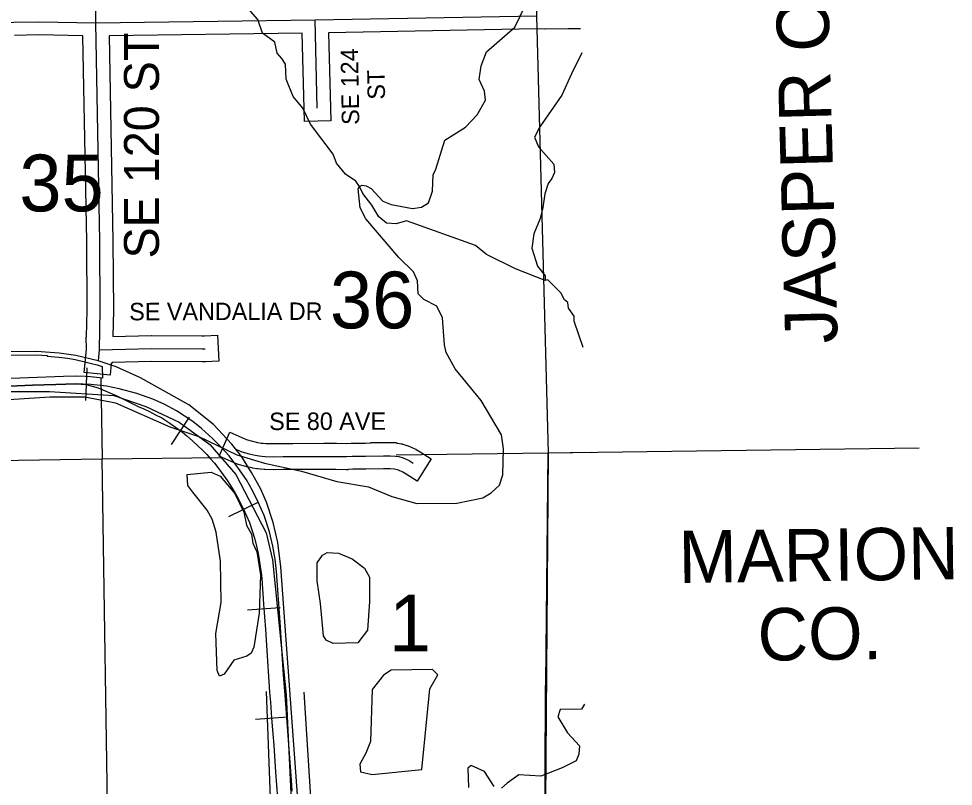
# Model space of a CAD drawing. Extents: x -1403959 to 81668, y -1400582 to 11018.
# Drawn here: x 8534.7 to 8741.9, y 7638.2 to 7808.3 of the extents above; entities that cross this region are included whole.
import ezdxf

# ---------------------------------------------------------------- set-up
doc = ezdxf.new("R2010")
doc.units = 0
for name, color, linetype in [('tdCiCoBndryTxt', 7, 'Continuous'), ('tdCiMapFrame', 7, 'Continuous'), ('tdCiRRCL', 7, 'Continuous'), ('tdCiSectLine', 7, 'Continuous'), ('tdCoCityStreetMajor', 7, 'Continuous'), ('tdCoCityStreetMinor', 7, 'Continuous'), ('tdCoClipBndry', 7, 'Continuous'), ('tdCoSecRdNmbr', 7, 'Continuous'), ('tdCoSecRteBand', 7, 'Continuous'), ('tdCoSecRteCL', 7, 'Continuous'), ('tdCoSectLinePart', 7, 'Continuous'), ('tdCoSectNmbr', 7, 'Continuous'), ('tdCoSurfBitum', 7, 'Continuous')]:
    doc.layers.add(name, color=color, linetype=linetype)

msp = doc.modelspace()

# ---------------------------------------------------------------- linework, layer by layer
at = {"layer": 'tdCiCoBndryTxt'}
for points in [[(8600.42, 7808.05), (8649.5, 7808.95)], [(8503.36, 7806.45), (8510, 7806.49), (8525.27, 7806.88), (8533.65, 7807.52), (8539.22, 7807.61), (8551.83, 7807.37)], [(8551.83, 7807.37), (8600.42, 7808.05)], [(8552.4, 7732.48), (8552.65, 7734.94), (8552.82, 7743.71), (8552.74, 7759.02), (8551.83, 7807.37)], [(8552.65, 7734.94), (8564.16, 7735.23), (8575.4, 7735.13), (8576.03, 7735.16)]]:
    msp.add_lwpolyline(points, dxfattribs=at)
at = {"layer": 'tdCiMapFrame'}
for points in [[(8551.83, 7807.37), (8551.74, 7817.59), (8551.64, 7831.12), (8551.54, 7855.62)], [(8600.91, 7788.48), (8600.42, 7808.05)], [(8582.99, 7712.85), (8584.18, 7712.32), (8585.85, 7711.86), (8587.11, 7711.58), (8588.06, 7711.4), (8588.6, 7711.34), (8589.38, 7711.28), (8591.16, 7711.24), (8593.37, 7711.28), (8595.52, 7711.29), (8602.37, 7711.32), (8605.08, 7711.32), (8607.49, 7711.26), (8608.64, 7711.35), (8611.63, 7711.37), (8615.56, 7711.45)], [(8615.63, 7711.45), (8617.1, 7711.42), (8618.27, 7711.39), (8618.99, 7711.26), (8619.93, 7710.97), (8621.26, 7710.4), (8622.14, 7709.84)]]:
    msp.add_lwpolyline(points, dxfattribs=at)
at = {"layer": 'tdCiRRCL'}
msp.add_lwpolyline([(8529.14, 7733.73), (8538.68, 7733.8), (8541.05, 7733.68), (8541.05, 7733.5), (8543.67, 7733.29), (8545.57, 7733.09), (8547.23, 7732.78), (8549.39, 7732.28), (8550.87, 7731.92), (8552.14, 7731.6), (8553.26, 7731.23), (8553.3, 7728.67), (8550.69, 7728.95), (8549.53, 7729.03), (8547.45, 7729.06), (8544.7, 7729.01), (8529.11, 7728.4)], dxfattribs=at)
at = {"layer": 'tdCiSectLine'}
for points in [[(8659.21, 7806.09), (8656.55, 7806.04), (8656.5, 7806.04), (8651.4, 7806.01), (8651.39, 7806.01), (8651.33, 7806.02), (8649.49, 7806.05), (8603.4, 7805.2), (8603.81, 7788.55), (8603.89, 7785.65), (8598.08, 7785.51), (8598.01, 7788.41), (8597.59, 7805.1), (8597.58, 7805.1), (8597.58, 7805.11), (8554.79, 7804.51), (8555.64, 7759.07), (8555.64, 7759.03), (8555.72, 7743.73), (8555.72, 7743.71), (8555.72, 7743.65), (8555.61, 7737.91), (8564.09, 7738.13), (8564.16, 7738.13), (8564.18, 7738.13), (8575.35, 7738.03), (8575.9, 7738.06), (8578.8, 7738.18), (8579.06, 7732.39), (8576.16, 7732.26), (8575.53, 7732.23), (8575.4, 7732.23), (8575.38, 7732.23), (8564.18, 7732.33), (8555.49, 7732.11), (8555.49, 7731.98), (8555.27, 7731.98), (8555, 7729.3), (8549.22, 7729.88), (8549.51, 7732.77), (8549.74, 7735.04), (8549.67, 7737.76), (8549.8, 7737.77), (8549.92, 7743.73), (8549.83, 7758.98), (8548.99, 7804.43), (8548.97, 7804.43), (8548.97, 7804.44), (8548.96, 7804.44), (8548.96, 7804.52), (8539.21, 7804.71), (8533.79, 7804.62)], [(8591.16, 7708.34), (8591.11, 7708.34), (8589.33, 7708.37), (8589.19, 7708.38), (8589.14, 7708.38), (8588.36, 7708.45), (8588.26, 7708.46), (8587.72, 7708.52), (8587.68, 7708.53), (8587.54, 7708.55), (8586.58, 7708.72), (8586.54, 7708.73), (8586.46, 7708.75), (8585.2, 7709.03), (8585.1, 7709.06), (8585.08, 7709.07), (8583.41, 7709.53), (8583.25, 7709.58), (8583.07, 7709.64), (8583.01, 7709.67), (8581.82, 7710.19), (8579.16, 7711.36), (8581.5, 7716.67), (8584.16, 7715.51), (8585.16, 7715.07), (8586.56, 7714.68), (8587.69, 7714.42), (8588.49, 7714.27), (8588.89, 7714.23), (8589.52, 7714.18), (8591.17, 7714.15), (8593.33, 7714.18), (8593.35, 7714.18), (8595.5, 7714.19), (8595.5, 7714.19), (8602.36, 7714.22), (8602.37, 7714.22), (8605.08, 7714.22), (8605.15, 7714.22), (8607.41, 7714.16), (8608.4, 7714.25), (8608.45, 7714.25), (8608.62, 7714.26), (8611.59, 7714.27), (8612.79, 7714.3), (8612.8, 7714.41), (8615.64, 7714.35), (8618.4, 7714.41), (8618.4, 7714.29), (8618.46, 7714.28), (8618.65, 7714.26), (8618.78, 7714.24), (8619.5, 7714.12), (8619.56, 7714.11), (8619.74, 7714.06), (8619.84, 7714.03), (8620.78, 7713.75), (8620.86, 7713.72), (8621.04, 7713.65), (8621.07, 7713.64), (8622.41, 7713.07), (8622.55, 7713), (8622.72, 7712.91), (8622.82, 7712.85), (8623.7, 7712.29), (8626.14, 7710.73), (8623.03, 7705.84), (8620.58, 7707.4), (8619.9, 7707.83), (8618.93, 7708.24), (8618.31, 7708.43), (8617.98, 7708.49), (8617.03, 7708.52), (8615.63, 7708.55), (8615.61, 7708.55), (8611.68, 7708.47), (8611.64, 7708.47), (8608.77, 7708.45), (8607.73, 7708.37), (8607.68, 7708.36), (8607.49, 7708.36), (8607.42, 7708.36), (8605.04, 7708.42), (8602.38, 7708.42), (8595.54, 7708.39), (8593.4, 7708.37), (8591.2, 7708.34), (8591.16, 7708.34)]]:
    msp.add_lwpolyline(points, dxfattribs=at)
at = {"layer": 'tdCoCityStreetMajor'}
for points in [[(8649.54, 7806.05), (8652.07, 7712.07)], [(8552.98, 7728.71), (8553.25, 7710.73)], [(8618.42, 7711.62), (8652.07, 7712.07)], [(8651.31, 7620.07), (8651.5, 7660.21), (8651.55, 7660.99), (8652.07, 7712.07)], [(8652.07, 7712.07), (8661.73, 7712.21)], [(8483.7, 7709.67), (8553.25, 7710.73)], [(8553.25, 7710.73), (8579.76, 7711.09)], [(8554.68, 7619.64), (8553.25, 7710.73)]]:
    msp.add_lwpolyline(points, dxfattribs=at)
at = {"layer": 'tdCoCityStreetMinor'}
for points in [[(8649.54, 7806.05), (8652.07, 7712.07)], [(8651.29, 7605.84), (8651.32, 7620.07), (8651.5, 7660.21), (8651.55, 7660.99), (8652.07, 7712.07)], [(8652.07, 7712.07), (8734.27, 7713.22)]]:
    msp.add_lwpolyline(points, dxfattribs=at)
at = {"layer": 'tdCoClipBndry'}
msp.add_lwpolyline([(8548.71, 8526.5), (8548.84, 8430.55), (8548.71, 8333.06), (8552.64, 8333.1), (8648.81, 8334.82), (8647.89, 8198.29), (8648, 8101.62), (8647.95, 8079.74), (8647.78, 8004.37), (8647.73, 7906.73), (8648.44, 7860.72), (8649.46, 7808.96), (8649.54, 7806.05), (8652.07, 7712.07), (8651.28, 7605.87)], dxfattribs=at)
at = {"layer": 'tdCoSecRteBand'}
for p, q in [((8549.62, 7723.66), (8549.9, 7730.91)), ((8568.62, 7713.96), (8572.62, 7720.01)), ((8581.28, 7697.97), (8587.79, 7701.18)), ((8585.45, 7677.3), (8592.68, 7677.8)), ((8587.19, 7653.04), (8594.42, 7653.6))]:
    msp.add_line(p, q, dxfattribs=at)
for points in [[(8464.6, 7723.85), (8524.32, 7725.71), (8541.58, 7725.67)], [(8595.34, 7637.1), (8595.18, 7639.56), (8594.69, 7646.44), (8594.32, 7651.44), (8593.79, 7658.4), (8593.42, 7662.9), (8592.66, 7674.56), (8591.88, 7685.82), (8591.55, 7688.51), (8591.05, 7691.4), (8590.3, 7694.57), (8589.16, 7698.22), (8587.8, 7701.18), (8586.54, 7703.74), (8585.19, 7706.11), (8583.28, 7708.85), (8581.37, 7711.41), (8579.71, 7713.3), (8577.71, 7715.26), (8575.26, 7717.5), (8573.3, 7719.04), (8569.69, 7721.43), (8566.98, 7722.85), (8564.48, 7723.98), (8560.89, 7725.24), (8557.03, 7726.3), (8554.17, 7726.86), (8550.73, 7727.25), (8547.39, 7727.37), (8542.97, 7727.21), (8537.78, 7727.09), (8524.17, 7726.48)], [(8524.17, 7726.48), (8537.78, 7727.09), (8542.97, 7727.21), (8547.39, 7727.37), (8549.72, 7727.27), (8552.36, 7726.48), (8556.46, 7724.75), (8561.22, 7722.39), (8562.47, 7721.82), (8563.72, 7721.26), (8565.08, 7720.54), (8566.43, 7719.83), (8568.23, 7718.64), (8570.04, 7717.44), (8571.02, 7716.67), (8572, 7715.9), (8573.23, 7714.78), (8574.45, 7713.66), (8575.45, 7712.68), (8576.45, 7711.7), (8577.28, 7710.75), (8578.12, 7709.81), (8579.07, 7708.53), (8580.03, 7707.25), (8580.98, 7705.88), (8581.93, 7704.51), (8582.61, 7703.32), (8583.29, 7702.14), (8583.92, 7700.86), (8584.55, 7699.58), (8585.22, 7698.1), (8585.9, 7696.62), (8586.47, 7694.79), (8587.05, 7692.97), (8587.42, 7691.38), (8587.79, 7689.8), (8588.04, 7688.36), (8588.29, 7686.91), (8588.46, 7685.57), (8588.62, 7684.22), (8589.01, 7678.59), (8589.4, 7672.96), (8589.78, 7667.13), (8590.16, 7661.31), (8590.35, 7659.06), (8590.53, 7656.81), (8590.8, 7653.32), (8591.07, 7649.84), (8591.25, 7647.34), (8591.44, 7644.84), (8591.68, 7641.4), (8592.09, 7635.5)], [(8541.58, 7725.67), (8555.8, 7724.81), (8562.91, 7722.34), (8570.34, 7718.89), (8577.12, 7713.94), (8582.83, 7707.26), (8589.62, 7694.34), (8591.02, 7688.41), (8594.04, 7658.47)], [(8594.04, 7658.47), (8596.63, 7603.76), (8597.28, 7590.41)]]:
    msp.add_lwpolyline(points, dxfattribs=at)
at = {"layer": 'tdCoSecRteCL'}
for points in [[(8588.31, 7704.18), (8586.37, 7707.73), (8584.16, 7711.23), (8581.99, 7713.99), (8577.89, 7718.36), (8572.45, 7722.7), (8561.76, 7728.71), (8556.33, 7731.15), (8552.37, 7732.48), (8547.39, 7733.67), (8543.73, 7734.2), (8538.67, 7734.54), (8528.4, 7734.46)], [(8604.52, 7530.09), (8603.57, 7540.11), (8603.33, 7542.69), (8603.28, 7543.31), (8599.16, 7599.9), (8592.85, 7686.81), (8592.2, 7692.21), (8591.16, 7696.65), (8589.65, 7701.16), (8588.31, 7704.18)]]:
    msp.add_lwpolyline(points, dxfattribs=at)
at = {"layer": 'tdCoSurfBitum'}
for points in [[(8610.26, 7771.1), (8609.49, 7772.32), (8607.19, 7773.84), (8605.2, 7776.28), (8604.43, 7778.26), (8599.38, 7784.97), (8597.69, 7788.48), (8595.54, 7791.07), (8594, 7794.88), (8593.84, 7798.24), (8593.08, 7799.46), (8592, 7800.68), (8591.54, 7803.12), (8588.79, 7805.1), (8587.71, 7808.15), (8585.56, 7810.59), (8579.44, 7815), (8567.37, 7816.19), (8562.63, 7819.54), (8558.96, 7820.45), (8552.39, 7820.89), (8547.81, 7822.26), (8543.99, 7824.54), (8536.63, 7834.29)], [(8502.86, 7721.98), (8541.64, 7724.52), (8549.43, 7724.53), (8556.16, 7723.18), (8568.24, 7717.86), (8574.66, 7715.74), (8583.07, 7711.63), (8589.18, 7709.82), (8597.43, 7708), (8605.23, 7705.73), (8612.26, 7704.53), (8617.46, 7702.4), (8622.96, 7700.89), (8631.82, 7700.91), (8637.62, 7702.14), (8639.45, 7703.22), (8641.28, 7704.9), (8642.03, 7707.19), (8642.17, 7713), (8641.71, 7716.05), (8637.26, 7723.67), (8631.44, 7730.68), (8629.44, 7734.34), (8629.13, 7736.02), (8628.66, 7741.98), (8627.43, 7744.57), (8624.52, 7746.09), (8623.3, 7747.31), (8623.14, 7750.21), (8622.22, 7752.19), (8619, 7755.39), (8611.65, 7763.92), (8610.42, 7766.36), (8609.95, 7770.64), (8610.26, 7771.1), (8610.87, 7771.4), (8611.78, 7771.25), (8612.85, 7770.65), (8615.46, 7767.9), (8617.29, 7767.14), (8622.03, 7766.24), (8624.01, 7766.55), (8625.54, 7767.47), (8626.45, 7770.07), (8626.59, 7773.73), (8627.2, 7774.95), (8629.17, 7781.37), (8633.74, 7784.28), (8636.33, 7787.04), (8638.16, 7790.25), (8638, 7792.23), (8636.77, 7794.83), (8637.22, 7797.88), (8638.43, 7800.94), (8644.68, 7806.45), (8648.48, 7814.25)], [(8659.56, 7800.78), (8657.23, 7796.1), (8655.11, 7791.36), (8650.24, 7784.32), (8649.02, 7782.03), (8649.94, 7779.89), (8653.31, 7776.09), (8653.47, 7774.25), (8652.86, 7772.88), (8652.1, 7771.81), (8651.34, 7769.51), (8650.89, 7766.46), (8650.29, 7764.02), (8648.92, 7760.65), (8648.47, 7757.44), (8649.7, 7753.48), (8651.39, 7751.34), (8651.39, 7750.28)], [(8651.39, 7750.28), (8644.82, 7752.86), (8638.4, 7756.05), (8635.95, 7758.03), (8620.66, 7763.49), (8618.37, 7762.87), (8616.23, 7763.02), (8614.55, 7764.39), (8613.01, 7766.98), (8611.02, 7769.57), (8610.26, 7771.1)], [(8659.81, 7735.43), (8657.83, 7741.28), (8657.83, 7742.35), (8656.6, 7744.18), (8656.45, 7745.4), (8655.68, 7746.01), (8654.91, 7747.54), (8652, 7750.43), (8651.39, 7750.28)], [(8579.22, 7662.61), (8578.76, 7663.83), (8578.44, 7672.08), (8579.64, 7678.95), (8579.46, 7688.11), (8578.53, 7694.52), (8577.61, 7697.42), (8576.53, 7699.4), (8573.31, 7703.37), (8572.24, 7704.89), (8572.08, 7707.33), (8577.43, 7707.8), (8579.41, 7706.89), (8582.63, 7703.08), (8584.63, 7698.96), (8585.25, 7696.07), (8586.32, 7694.08), (8586.63, 7692.1), (8587.55, 7690.12), (8588.33, 7685.08), (8588.05, 7676.53), (8586.84, 7669.04), (8586.24, 7667.67), (8585.32, 7667.05), (8582.42, 7666.13), (8580.29, 7663.07), (8579.22, 7662.61)], [(8604.41, 7669.85), (8602.88, 7670.61), (8602.26, 7671.52), (8601.63, 7678.7), (8600.86, 7683.73), (8600.85, 7687.7), (8602.06, 7689.39), (8603.13, 7690), (8605.58, 7689.85), (8608.63, 7688.64), (8611.39, 7686.51), (8612.46, 7684.52), (8612.48, 7679.18), (8612.04, 7672.77), (8609.9, 7670.01), (8604.41, 7669.85)], [(8613.08, 7659.68), (8612.74, 7648.12), (8611.68, 7645.52), (8610.31, 7643.07), (8610.47, 7641.4), (8613.06, 7640.79), (8624.05, 7641.89), (8625.83, 7659.78), (8627.64, 7662.88), (8626.41, 7664.1), (8617.25, 7663.92), (8615.57, 7662.85), (8613.08, 7659.68)], [(8591.3, 7616.02), (8589.66, 7659.21)], [(8597.9, 7659.07), (8602.67, 7584.6), (8597.03, 7583.98), (8596.4, 7588.4), (8593.49, 7595.26), (8591.3, 7616.02)], [(8660.12, 7656.39), (8659.44, 7655.25), (8654.71, 7655.23), (8654.25, 7653.55), (8656.4, 7650.05), (8659, 7647.15), (8658.85, 7645.32), (8658.25, 7643.8), (8655.2, 7642.26), (8650.47, 7640.42), (8645.58, 7640.71), (8642.99, 7638.88), (8641.77, 7637.81)], [(8640.09, 7638.11), (8637.95, 7641.46), (8635.04, 7642.83), (8634.28, 7642.21), (8634.45, 7637.94)]]:
    msp.add_lwpolyline(points, dxfattribs=at)

# ---------------------------------------------------------------- texts
at = {"layer": 'tdCoSecRdNmbr'}
for s, rotation, p in [('JASPER CO.', 91.5406, (8716.23, 7736.45)), ('MARION', 0.7965, (8681.05, 7683.23)), ('CO.', 0.7965, (8698.55, 7666.01))]:
    msp.add_text(s, height=11.607, rotation=rotation, dxfattribs=at).set_placement(p)
at = {"layer": 'tdCoSectLinePart'}
for s, height, rotation, p in [('35', 12.575, 0.0057, (8534.88, 7765.61)), ('36', 12.575, 0.0062, (8603.72, 7739.68)), ('1', 12.57, 0.0063, (8616.8, 7668.09))]:
    msp.add_text(s, height=height, rotation=rotation, dxfattribs=at).set_placement(p)
at = {"layer": 'tdCoSectNmbr'}
for s, height, rotation, p in [('SE 120 ST', 7.738, 90, (8565.82, 7755.17)), ('SE 124', 3.869, 91, (8610.23, 7784.81)), ('ST', 3.869, 91, (8615.94, 7790.4)), ('SE VANDALIA DR', 3.8691, 0.1349, (8559.24, 7741.46)), ('SE 80 AVE', 3.869, 0.1349, (8590.26, 7717.14))]:
    msp.add_text(s, height=height, rotation=rotation, dxfattribs=at).set_placement(p)

doc.saveas('drawing.dxf')
